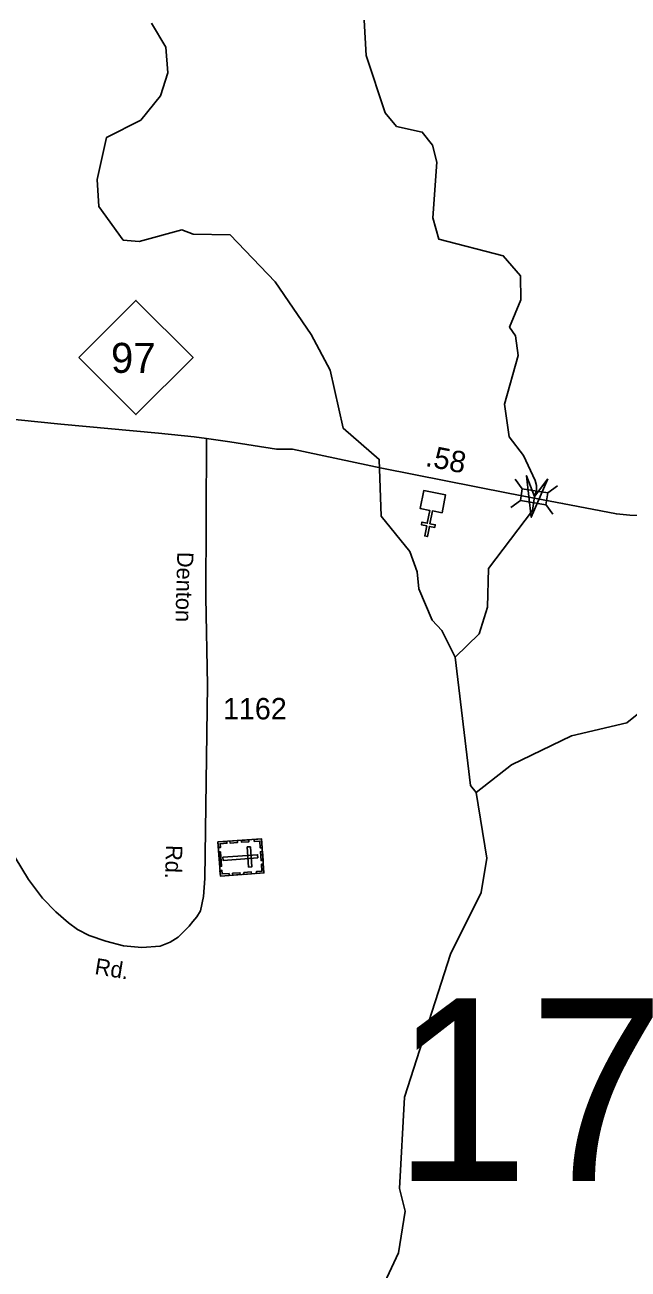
# Model space of a CAD drawing. Extents: x 2220236 to 2384410, y 720751 to 894131.
# Drawn here: x 2246160 to 2249679, y 763290 to 770552 of the extents above; entities that cross this region are included whole.
import ezdxf

# ---------------------------------------------------------------- set-up
doc = ezdxf.new("R2010")
doc.units = 0
for name, color, linetype in [('Exist Cultural Cemetery CELL', 7, 'Continuous'), ('Exist Cultural Church CELL', 7, 'Continuous'), ('Exist Hydrographic Creek Single Shore', 7, 'Continuous'), ('Exist Road Primary NC Attributed', 7, 'Continuous'), ('Exist Road Primary NC Service Mileage Hundredths English Label', 7, 'Continuous'), ('Exist Road Primary NC Shield CELL', 7, 'Continuous'), ('Exist Road Primary NC Shield Number Label', 7, 'Continuous'), ('Exist Road Primary NC Structure Standard Bridge CELL', 7, 'Continuous'), ('Exist Road Secondary Structure Standard Bridge Attributed CELL', 7, 'Continuous'), ('Exist Road Secondary Structure Standard Bridge Number Label', 7, 'Continuous'), ('Exist Road Secondary Type 51 Attributed', 7, 'Continuous'), ('Exist Road Secondary Type 51 Label', 7, 'Continuous'), ('Exist Road Secondary Type 51 Number Label', 7, 'Continuous')]:
    doc.layers.add(name, color=color, linetype=linetype)

msp = doc.modelspace()

# ---------------------------------------------------------------- linework, layer by layer
at = {"layer": 'Exist Cultural Cemetery CELL'}
for points in [[(2247540.6, 765800.5), (2247554.5, 765601.9), (2247300.5, 765584.1), (2247286.6, 765782.7)], [(2247288.9, 765749.7), (2247300.4, 765750.5), (2247298.9, 765772.5), (2247339.2, 765775.3), (2247338.4, 765786.4), (2247286.6, 765782.8)], [(2247356.3, 765787.6), (2247399.5, 765790.6), (2247400.3, 765779.3), (2247357.1, 765776.3)], [(2247423.4, 765792.3), (2247466.6, 765795.3), (2247467.4, 765784), (2247424.2, 765780.9)], [(2247475.5, 765755), (2247456.9, 765753.7), (2247465.1, 765636.2), (2247483.8, 765637.5)], [(2247497.4, 765797.4), (2247498.2, 765786.1), (2247530.3, 765788.4), (2247533.1, 765747.9), (2247544.2, 765748.7), (2247540.6, 765800.5)], [(2247302, 765726.2), (2247308, 765641.5), (2247296.6, 765640.7), (2247290.7, 765725.4)], [(2247519, 765689.7), (2247517.7, 765708.3), (2247315.4, 765694.1), (2247316.7, 765675.5)], [(2247545.7, 765726.6), (2247549.3, 765674.9), (2247538, 765674.1), (2247534.4, 765725.8)], [(2247298.2, 765617.1), (2247309.6, 765617.9), (2247311.1, 765596), (2247351.5, 765598.8), (2247352.2, 765587.7), (2247300.5, 765584.1)], [(2247371.8, 765600.5), (2247415, 765603.5), (2247415.8, 765592.1), (2247372.6, 765589.1)], [(2247437.5, 765605.1), (2247480.7, 765608.1), (2247481.5, 765596.7), (2247438.3, 765593.7)], [(2247511.2, 765598.8), (2247510.4, 765610.1), (2247542.5, 765612.3), (2247539.7, 765652.8), (2247550.8, 765653.6), (2247554.4, 765601.8)]]:
    msp.add_lwpolyline(points, close=True, dxfattribs=at)
at = {"layer": 'Exist Cultural Church CELL'}
msp.add_lwpolyline([(2248593.6, 767704), (2248537.8, 767715), (2248522.9, 767640.3), (2248554.3, 767634.1), (2248551.2, 767618.4), (2248519.8, 767624.6), (2248508.1, 767565.7), (2248492.4, 767568.8), (2248504.1, 767627.8), (2248472.7, 767634), (2248475.8, 767649.7), (2248507.2, 767643.4), (2248522, 767718.1), (2248465.5, 767729.5), (2248486.3, 767833.9), (2248614.4, 767808.4)], close=True, dxfattribs=at)
at = {"layer": 'Exist Hydrographic Creek Single Shore'}
for points in [[(2248669.3, 766862.2), (2248593.2, 767017.9), (2248535.2, 767078.1), (2248458.3, 767260.1), (2248449.3, 767358.7), (2248406.2, 767477.6), (2248238.3, 767684.4), (2248227.2, 768016), (2248017.2, 768197.4), (2247940.3, 768536.8), (2247830.2, 768745.7), (2247619.2, 769051.8), (2247358.2, 769326.2), (2247142.3, 769330.6), (2247075.2, 769354.9), (2246826.3, 769287.9), (2246734.2, 769296.3), (2246591.3, 769492.8), (2246581.3, 769650.5), (2246637.2, 769895.3), (2246837.2, 769996.2), (2246952.2, 770138.1), (2246993.2, 770271.7), (2246983.4, 770422.8), (2246899.3, 770562.3)], [(2248669.3, 766862.2), (2248810.2, 766997), (2248859.2, 767153.4), (2248865.3, 767379.6), (2249122, 767718.3), (2249131.8, 767798.5), (2249145.1, 767833.7), (2249143.9, 767862.8), (2249136.6, 767893.2), (2249068.3, 768038), (2248984.3, 768148), (2248957.2, 768338.8), (2249038.2, 768622.5), (2249021.4, 768737.6), (2248987.4, 768787.5), (2249053.4, 768946.9), (2249051.3, 769088), (2248950.2, 769204.8), (2248575.2, 769301.1), (2248540.3, 769426.5), (2248563.3, 769750.7), (2248537.3, 769849.6), (2248478.2, 769926.3), (2248328.3, 769958.9), (2248261.3, 770039), (2248150.3, 770372.6), (2248139.3, 770579.5)], [(2248793.2, 766072.4), (2248999.2, 766232.1), (2249348.2, 766402.1), (2249672.2, 766477.4), (2249829.3, 766605.3), (2250385.2, 766882.6), (2250593.3, 766917.7)], [(2248793.2, 766072.4), (2248759.3, 766112.4), (2248669.3, 766862.2)], [(2248258.1, 763210.1), (2248340.2, 763385.5), (2248379.1, 763627.5), (2248345.3, 763759.3), (2248374.2, 764293.4), (2248642.2, 765127.6), (2248822.3, 765488), (2248854.3, 765687.4), (2248793.2, 766072.4)]]:
    msp.add_lwpolyline(points, dxfattribs=at)
at = {"layer": 'Exist Road Primary NC Attributed'}
for points in [[(2243404.2, 768908.5), (2243610.2, 768928.8), (2243732, 768924.5), (2243830.7, 768920.1), (2243927.4, 768904.4), (2244065.7, 768866.4), (2244622.8, 768660.2), (2244806.9, 768592.1), (2245412.9, 768366.8), (2245599.2, 768318.2), (2245769.6, 768287.7), (2245889, 768269.9), (2246369.1, 768222), (2246940.6, 768169.7), (2247148.1, 768147.9), (2247220.6, 768137.8)], [(2247220.6, 768137.8), (2247355.5, 768118.9), (2247628.2, 768075.4), (2247720.3, 768075.6), (2248243, 767963.9), (2248979.8, 767818), (2249069.9, 767801)], [(2249069.9, 767801), (2249296.1, 767758.5), (2249610.6, 767697.2), (2249688.6, 767689.8), (2249782.6, 767688.5), (2249884.4, 767691.4), (2250165.2, 767714), (2250246.4, 767722.7)]]:
    msp.add_lwpolyline(points, dxfattribs=at)
at = {"layer": 'Exist Road Primary NC Shield CELL'}
msp.add_lwpolyline([(2246475.4, 768610.7), (2246808.4, 768943.7), (2247141.4, 768610.7), (2246808.4, 768277.7)], close=True, dxfattribs=at)
at = {"layer": 'Exist Road Primary NC Structure Standard Bridge CELL'}
for p, q in [((2249020.6, 767900.7), (2249061.2, 767844.9)), ((2249210.4, 767820.9), (2249266.2, 767861.5)), ((2248994.3, 767734.6), (2249050.2, 767775.2)), ((2249199.6, 767752.8), (2249240.2, 767697))]:
    msp.add_line(p, q, dxfattribs=at)
msp.add_lwpolyline([(2249061.2, 767844.9), (2249210.4, 767821.3), (2249199.4, 767751.5), (2249050.2, 767775.2)], close=True, dxfattribs=at)
at = {"layer": 'Exist Road Secondary Structure Standard Bridge Attributed CELL'}
msp.add_lwpolyline([(2249210.9, 767901.6), (2249113.8, 767677.9), (2249086, 767920.1), (2249131.8, 767798.5)], close=True, dxfattribs=at)
at = {"layer": 'Exist Road Secondary Type 51 Attributed'}
msp.add_lwpolyline([(2247220.6, 768137.8), (2247216.2, 767211.7), (2247224.9, 766697.9), (2247209, 765568.7), (2247201.7, 765464.2), (2247184.6, 765380.3), (2247164, 765345.2), (2247139.3, 765319), (2247118.1, 765292.1), (2247098.3, 765271.9), (2247053.8, 765227.6), (2247007.3, 765198.6), (2246949.3, 765175.3), (2246842, 765166.6), (2246736.1, 765176.8), (2246631.7, 765204.4), (2246535.9, 765236.3), (2246466.3, 765272.6), (2246415.5, 765311.8), (2246341.5, 765374.2), (2246263.2, 765455.5), (2246182, 765564.3), (2246103.7, 765692.1)], dxfattribs=at)

# ---------------------------------------------------------------- texts
at = {"layer": 'Exist Road Primary NC Service Mileage Hundredths English Label'}
msp.add_text('.58', height=125, rotation=348.79785, dxfattribs=at).set_placement((2248491.3, 767978.4))
at = {"layer": 'Exist Road Primary NC Shield Number Label'}
msp.add_text('97', height=175, dxfattribs=at).set_placement((2246662.5, 768521))
at = {"layer": 'Exist Road Secondary Structure Standard Bridge Number Label'}
msp.add_text('17', height=1066.27, dxfattribs=at).set_placement((2248307.4, 763803.2))
at = {"layer": 'Exist Road Secondary Type 51 Label'}
for s, rotation, p in [('Denton', 268.53003, (2247049.3, 767477)), ('Rd.', 267.82893, (2246984.9, 765766.4)), ('Rd.', 350.66115, (2246563.2, 765012.3))]:
    msp.add_text(s, height=95, rotation=rotation, dxfattribs=at).set_placement(p)
at = {"layer": 'Exist Road Secondary Type 51 Number Label'}
msp.add_text('1162', height=125, dxfattribs=at).set_placement((2247315.9, 766498.4))

doc.saveas('drawing.dxf')
